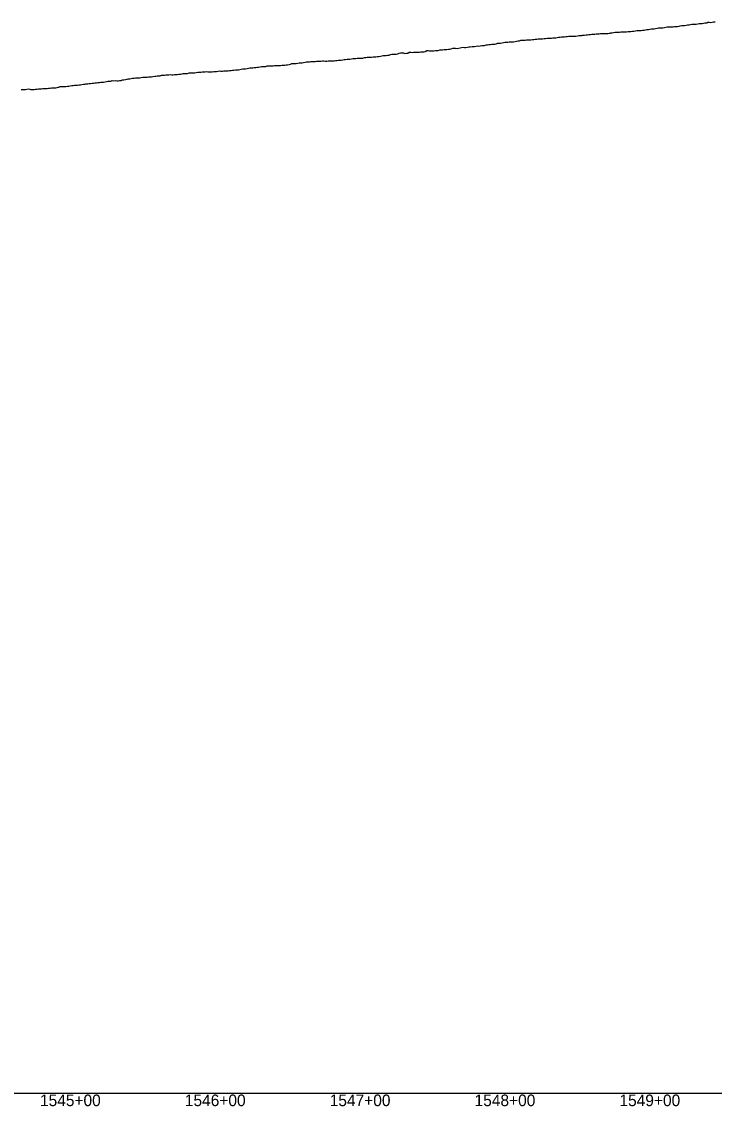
# Model space of a CAD drawing. Extents: x -3793 to 50787, y -1075 to 6138.
# Drawn here: x 41846 to 42324, y 991 to 1740 of the extents above; entities that cross this region are included whole.
import ezdxf

# ---------------------------------------------------------------- set-up
doc = ezdxf.new("R2010")
doc.units = 0
for name, color, linetype in [('RD_DDB_Profile_EX', 7, 'Continuous'), ('RD_DDB_StaTX', 7, 'Continuous'), ('RD_GPK_Profile_Cell', 7, 'Continuous')]:
    doc.layers.add(name, color=color, linetype=linetype)

msp = doc.modelspace()

# ---------------------------------------------------------------- linework, layer by layer
at = {"layer": 'RD_DDB_Profile_EX'}
for points in [[(42217.407263, 1729.30566), (42218.336543, 1729.44376), (42219.406103, 1729.495995), (42220.407105, 1729.54813), (42221.336604, 1729.68632), (42222.405943, 1729.695535), (42223.406943, 1729.844145), (42224.336664, 1729.935625), (42225.405493, 1729.95134), (42226.406356, 1730.00327), (42227.336723, 1730.001585), (42228.405015, 1730.01382), (42229.404341, 1730.155365), (42230.327463, 1730.296975), (42231.394637, 1730.35261), (42232.393958, 1730.44765), (42232.905065, 1730.550775), (42233.39476, 1730.629065), (42234.394049, 1730.67765), (42235.393222, 1730.72933), (42236.393953, 1730.884135), (42237.393236, 1730.976005), (42238.392403, 1731.107995), (42239.391568, 1731.235615), (42240.392415, 1731.2407), (42241.391576, 1731.308195), (42242.430292, 1731.49656), (42243.391444, 1731.46917), (42244.390454, 1731.56093), (42245.389461, 1731.6716), (42246.390166, 1731.763545), (42247.389169, 1731.72409), (42248.388167, 1731.74947), (42249.388874, 1731.75124), (42250.387869, 1731.83958), (42251.38686, 1732.002085), (42251.955519, 1732.085805), (42252.385885, 1732.13485), (42253.386345, 1732.18593), (42254.385181, 1732.377375), (42255.384012, 1732.699205), (42256.384573, 1732.6088), (42257.383399, 1732.617705), (42258.382221, 1732.70966), (42259.382781, 1732.85527), (42260.381598, 1732.90836), (42261.480746, 1732.9059), (42262.379175, 1732.86369), (42263.379494, 1732.91701), (42264.378147, 1733.15376), (42265.378556, 1733.20717), (42266.380543, 1733.12474), (42267.382523, 1733.371265), (42268.384597, 1733.42883), (42269.385973, 1733.53043), (42270.387915, 1733.822615), (42271.005973, 1733.82526), (42271.380536, 1733.83309), (42272.38234, 1733.793515), (42273.384137, 1733.814365), (42274.386048, 1733.965735), (42275.387836, 1734.11307), (42276.389617, 1734.274565), (42277.391521, 1734.46807), (42278.393293, 1734.576005), (42279.395058, 1734.72627), (42280.5312, 1734.855385), (42281.398584, 1734.98445), (42282.400189, 1735.08399), (42283.401934, 1735.24222), (42284.403529, 1735.38721), (42285.405119, 1735.54517), (42286.406858, 1735.640065), (42287.40844, 1735.734275), (42288.410015, 1735.760965), (42289.411748, 1735.843645), (42290.413264, 1736.07821), (42291.414683, 1736.281645), (42292.416267, 1736.335485), (42293.417678, 1736.433815), (42294.419083, 1736.392305), (42295.420662, 1736.401365), (42296.42206, 1736.544205), (42297.423454, 1736.58137), (42298.425027, 1736.667625), (42299.581654, 1736.83276), (42300.427674, 1737.1023), (42301.429101, 1737.189255), (42302.428842, 1737.260275), (42303.430075, 1737.351755), (42304.422661, 1737.545555), (42305.423901, 1737.64292), (42306.425136, 1737.775675), (42307.426571, 1738.04373), (42308.426588, 1738.19074), (42309.427756, 1738.225275), (42310.429032, 1738.24059), (42311.430099, 1738.261885), (42312.431373, 1738.483645), (42313.432434, 1738.542455), (42314.433705, 1738.65189)], [(42314.433705, 1738.65189), (42315.434761, 1738.69796), (42316.43603, 1738.86171), (42317.43708, 1739.083655), (42318.632108, 1739.227085), (42319.439281, 1739.57142), (42320.440186, 1739.50673), (42321.441312, 1739.42937), (42322.442211, 1739.501835), (42323.443335, 1739.842115), (42324.44423, 1739.900685)], [(42121.36051, 1719.12881), (42122.360649, 1719.03645), (42123.360724, 1719.0283), (42124.3608, 1719.25974), (42125.36088, 1720.10627), (42126.361015, 1719.978785), (42127.361095, 1719.79699), (42128.351859, 1719.701815), (42129.351935, 1719.71696), (42130.352057, 1719.867945), (42131.352132, 1719.929685), (42132.35221, 1720.02042), (42133.352329, 1720.07506), (42134.351712, 1720.4988), (42135.351786, 1720.431115), (42136.351855, 1720.532565), (42137.351988, 1720.673005), (42137.652796, 1720.643345), (42138.352053, 1720.588105), (42139.352121, 1720.595955), (42140.352185, 1720.88659), (42141.352249, 1721.030635), (42142.352317, 1721.159895), (42143.352381, 1721.614625), (42144.352449, 1721.658155), (42145.352513, 1721.70909), (42146.352577, 1721.439115), (42147.425805, 1721.50485), (42148.352698, 1721.78358), (42149.42662, 1722.02727), (42150.427084, 1722.317115), (42151.352865, 1722.17891), (42152.426502, 1722.14115), (42153.426968, 1722.242225), (42154.35309, 1722.428095), (42155.42779, 1722.594065), (42156.70325, 1722.655375), (42157.353254, 1722.75316), (42158.428847, 1722.857735), (42159.429181, 1722.954725), (42160.353407, 1723.13994), (42161.344223, 1723.10553), (42162.344275, 1723.160125), (42163.344328, 1723.39557), (42164.344384, 1723.49215), (42165.344436, 1723.50058), (42166.344488, 1723.84355), (42167.344583, 1723.94373), (42168.34463, 1724.090315), (42169.344678, 1724.236885), (42170.344729, 1724.298405), (42171.344776, 1724.348805), (42172.344823, 1724.40304), (42173.344871, 1724.495775), (42174.344922, 1724.97281), (42175.344969, 1724.980855), (42175.753704, 1725.042195), (42176.345014, 1725.127185), (42177.345061, 1725.31925), (42178.421401, 1725.5234), (42179.344378, 1725.66164), (42180.421407, 1725.81936), (42181.344469, 1725.865305), (42182.344572, 1726.004565), (42183.420026, 1726.058355), (42184.420087, 1726.012165), (42185.344706, 1726.05817), (42186.419931, 1726.30788), (42187.419851, 1726.453875), (42188.344834, 1726.592185), (42189.419573, 1726.68445), (42190.419493, 1727.080505), (42191.344962, 1727.080105), (42192.33575, 1727.08336), (42193.33579, 1727.18314), (42194.33583, 1727.282915), (42194.804158, 1727.306125), (42195.335872, 1727.32499), (42196.335909, 1727.43187), (42197.335993, 1727.43576), (42198.336034, 1727.531475), (42199.40696, 1727.6276), (42200.336109, 1727.7199), (42201.406381, 1727.83344), (42202.406147, 1728.161935), (42203.336179, 1728.163845), (42204.407065, 1728.12752), (42205.406689, 1728.130305), (42206.406198, 1728.236315), (42207.407334, 1728.334995), (42208.406958, 1728.43068), (42209.406467, 1728.440215), (42210.407604, 1728.492515), (42211.407228, 1728.5594), (42212.406736, 1728.71172), (42213.407875, 1728.76794), (42213.854612, 1728.812075), (42214.40742, 1728.85969), (42215.406784, 1729.001145), (42216.407783, 1729.139055), (42217.407263, 1729.30566)], [(42024.337386, 1709.706235), (42025.337577, 1709.857885), (42026.337861, 1709.95623), (42027.338049, 1709.94943), (42028.33824, 1710.094105), (42029.338524, 1710.192715), (42030.338715, 1710.43505), (42031.368027, 1710.64044), (42032.368296, 1710.98676), (42032.8753, 1711.017875), (42033.367232, 1710.97714), (42034.367464, 1711.02655), (42035.367695, 1711.078815), (42036.367926, 1711.27552), (42037.36811, 1711.380645), (42038.368343, 1711.426845), (42039.368574, 1711.57917), (42040.368805, 1711.734605), (42041.368989, 1711.934895), (42042.400527, 1712.13072), (42043.369108, 1712.179425), (42044.369324, 1712.2915), (42045.369477, 1712.337535), (42046.369692, 1712.38798), (42047.369908, 1712.436655), (42048.370063, 1712.49261), (42049.370279, 1712.543055), (42050.370494, 1712.687885), (42051.37071, 1712.695815), (42051.925754, 1712.69835), (42052.370858, 1712.707915), (42053.371064, 1712.809815), (42054.361659, 1712.80788), (42055.361863, 1712.706035), (42056.362021, 1712.67052), (42057.362225, 1712.816555), (42058.362431, 1712.870575), (42059.362634, 1712.86865), (42060.362792, 1712.87322), (42061.450981, 1712.938525), (42062.363191, 1713.025025), (42063.363382, 1713.189555), (42064.363528, 1713.24866), (42065.363719, 1713.3418), (42066.36391, 1713.437145), (42067.364104, 1713.5323), (42068.36425, 1713.727695), (42069.363994, 1713.77743), (42070.364186, 1713.92047), (42070.976207, 1713.98151), (42071.364374, 1714.015635), (42072.364498, 1714.073375), (42073.36468, 1714.26822), (42074.364861, 1714.37442), (42075.36504, 1714.46949), (42076.365161, 1714.51363), (42077.36534, 1714.610945), (42078.365519, 1714.61749), (42079.3657, 1714.6215), (42080.501434, 1714.64125), (42081.365991, 1714.6789), (42082.36616, 1715.150165), (42083.366329, 1715.25418), (42084.36644, 1715.356785), (42085.366548, 1715.36443), (42086.36672, 1715.416), (42087.366828, 1715.43383), (42088.366936, 1715.68208), (42089.357566, 1715.637595), (42090.357729, 1715.734165), (42091.357841, 1715.839435), (42092.357951, 1715.9316), (42093.358109, 1716.02507), (42094.358219, 1716.324935), (42095.358328, 1716.610835), (42096.358441, 1716.53542), (42097.358596, 1716.58445), (42098.358709, 1716.684015), (42099.551888, 1716.728055), (42100.358921, 1717.259355), (42101.358484, 1717.50235), (42102.358574, 1717.50106), (42103.358669, 1717.5646), (42104.358819, 1717.52256), (42105.358909, 1717.67757), (42106.359004, 1718.2455), (42107.359094, 1718.29699), (42108.359248, 1718.442925), (42109.359337, 1718.36003), (42110.359424, 1718.049465), (42111.359566, 1718.094775), (42112.359649, 1718.19349), (42113.359736, 1718.7661), (42114.359818, 1718.767585), (42115.359965, 1718.725915), (42116.360047, 1718.740605), (42117.36013, 1718.749005), (42118.602342, 1718.78811), (42119.360354, 1718.75887), (42120.360434, 1718.8036), (42121.36051, 1719.12881)], [(41928.341684, 1701.288905), (41929.342181, 1701.581125), (41930.342678, 1701.5427), (41931.343081, 1701.490355), (41932.343582, 1701.68658), (41933.344078, 1701.79793), (41934.344482, 1701.83178), (41935.344979, 1701.877835), (41936.345476, 1702.093885), (41937.62303, 1702.27955), (41938.346354, 1702.372245), (41939.346817, 1702.53059), (41940.34728, 1702.529275), (41941.337736, 1702.626065), (41942.338202, 1702.86692), (41943.338759, 1702.93378), (41944.339222, 1703.07895), (41945.339685, 1703.144595), (41946.340242, 1703.16096), (41947.340702, 1703.20429), (41948.341131, 1703.348455), (41949.341561, 1703.29978), (41950.342085, 1703.308055), (41951.342514, 1703.359445), (41952.342948, 1703.366725), (41953.343471, 1703.47343), (41954.343901, 1703.574875), (41955.34433, 1703.77247), (41956.34476, 1703.87582), (41956.673484, 1703.993785), (41957.344868, 1704.22043), (41958.345267, 1704.17119), (41959.345667, 1704.219965), (41960.346144, 1704.229465), (41961.346543, 1704.618135), (41962.346946, 1704.62133), (41963.347345, 1704.67213), (41964.347822, 1704.583665), (41965.348222, 1704.684485), (41966.339019, 1704.78288), (41967.339481, 1705.12744), (41968.339847, 1705.127615), (41969.340212, 1705.127755), (41970.340675, 1705.182565), (41971.34104, 1705.230635), (41972.341405, 1705.332905), (41973.341775, 1705.431315), (41974.342233, 1705.35938), (41975.342177, 1705.3119), (41975.723938, 1705.31107), (41976.342527, 1705.31342), (41977.342947, 1705.32047), (41978.343286, 1705.45457), (41979.343626, 1705.41857), (41980.343968, 1705.41589), (41981.344385, 1705.71189), (41982.344727, 1705.900815), (41983.345066, 1705.658425), (41984.345487, 1705.719685), (41985.345823, 1705.908005), (41986.346136, 1705.915145), (41987.346446, 1705.96948), (41988.346834, 1706.069145), (41989.347148, 1706.161415), (41990.337864, 1706.255175), (41991.338265, 1706.40924), (41992.338569, 1706.45953), (41993.338876, 1706.55192), (41994.33918, 1706.689985), (41994.774392, 1706.71432), (41995.33956, 1706.74918), (41996.339838, 1706.88888), (41997.340112, 1707.078405), (41998.340484, 1707.231325), (41999.340758, 1707.330945), (42000.341035, 1707.38078), (42001.341403, 1707.48748), (42002.341681, 1707.727425), (42003.34157, 1707.96912), (42004.34185, 1707.962835), (42005.342185, 1707.965015), (42006.342439, 1708.248705), (42007.342696, 1708.2924), (42008.343028, 1708.46455), (42009.343285, 1708.557875), (42010.343539, 1708.70094), (42011.343792, 1708.84236), (42012.344128, 1708.89462), (42013.344381, 1708.936195), (42013.824846, 1708.957865), (42014.344624, 1708.979545), (42015.335265, 1709.4288), (42016.335485, 1709.423615), (42017.335701, 1709.319735), (42018.335917, 1709.3173), (42019.336231, 1709.42207), (42020.336447, 1709.57249), (42021.336667, 1709.662435), (42022.336978, 1709.663915), (42023.350073, 1709.70696), (42024.337386, 1709.706235)], [(41845.359045, 1693.081705), (41846.359666, 1693.025675), (41847.350526, 1692.975555), (41848.351128, 1693.01479), (41849.351861, 1693.360165), (41850.352366, 1693.50254), (41851.352986, 1693.19612), (41851.895988, 1693.173565), (41852.353816, 1693.15501), (41853.354623, 1693.06527), (41854.355316, 1693.11311), (41855.356123, 1693.26989), (41856.35693, 1693.330205), (41857.357736, 1693.48751), (41858.348554, 1693.58496), (41859.349224, 1693.594355), (41860.350029, 1693.653175), (41861.421215, 1693.65507), (41862.35149, 1693.70652), (41863.352254, 1693.71987), (41864.353018, 1693.92154), (41865.35367, 1694.01383), (41866.354434, 1694.174565), (41867.355198, 1694.28468), (41868.355741, 1694.243995), (41869.356398, 1694.33764), (41870.35715, 1694.39356), (41870.946442, 1694.574465), (41871.357886, 1694.70018), (41872.348725, 1695.08904), (41873.349447, 1695.144855), (41874.350169, 1695.15065), (41875.350891, 1695.161595), (41876.351504, 1695.210315), (41877.351966, 1695.27187), (41878.352678, 1695.47538), (41879.35339, 1695.53712), (41880.471669, 1695.735945), (41881.354688, 1695.828665), (41882.355361, 1695.983765), (41883.355942, 1696.07485), (41884.356616, 1696.08274), (41885.357289, 1696.19228), (41886.348261, 1696.34861), (41887.348534, 1696.625825), (41888.349207, 1696.675885), (41889.34988, 1696.82569), (41889.996896, 1696.89339), (41890.35054, 1696.942815), (41891.351084, 1697.086095), (41892.35172, 1697.167465), (41893.352355, 1697.262685), (41894.3529, 1697.40202), (41895.353535, 1697.51006), (41896.353839, 1697.660195), (41897.354471, 1697.76531), (41898.355026, 1697.813055), (41899.522123, 1697.96616), (41900.346597, 1698.088235), (41901.347111, 1698.1334), (41902.347713, 1698.23828), (41903.348315, 1698.34322), (41904.348917, 1698.63406), (41905.349428, 1698.74294), (41906.350034, 1698.74476), (41907.350636, 1698.751565), (41908.351238, 1699.334915), (41909.351738, 1699.10459), (41910.352304, 1699.301845), (41911.352511, 1699.110145), (41912.352997, 1699.114425), (41913.343906, 1699.263325), (41914.344473, 1699.36604), (41915.345039, 1699.80417), (41916.345514, 1699.85342), (41917.346084, 1700.050975), (41918.572577, 1700.19925), (41919.347189, 1700.35181), (41920.347628, 1700.539785), (41921.34816, 1700.78255), (41922.348695, 1700.880865), (41923.349133, 1700.97824), (41924.349665, 1701.03341), (41925.350196, 1701.1833), (41926.350368, 1701.23495), (41927.341161, 1701.18734), (41928.341684, 1701.288905)]]:
    msp.add_lwpolyline(points, dxfattribs=at)
at = {"layer": 'RD_GPK_Profile_Cell'}
msp.add_line((1000, 1000), (46600, 1000), dxfattribs=at)

# ---------------------------------------------------------------- texts
at = {"layer": 'RD_DDB_StaTX'}
for s, p in [('1545+00', (41858.415471, 991)), ('1546+00', (41958.415471, 991)), ('1547+00', (42058.415471, 991)), ('1548+00', (42158.415471, 991)), ('1549+00', (42258.415471, 991))]:
    msp.add_text(s, height=8, dxfattribs=at).set_placement(p)

doc.saveas('drawing.dxf')
